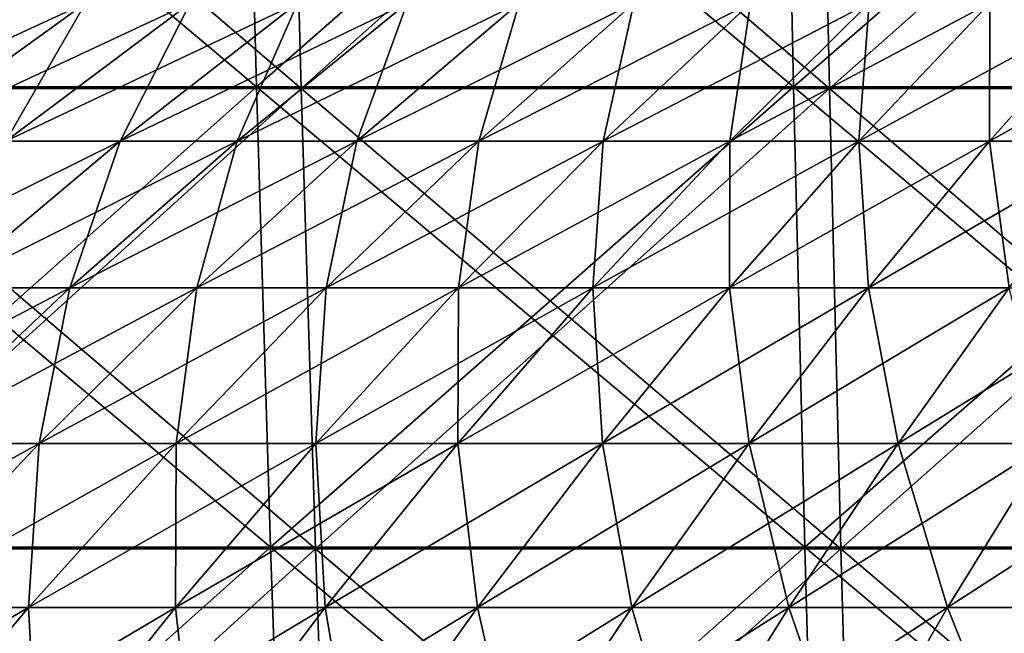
# Model space of a CAD drawing. Header units: millimetres. Extents: x -125 to 125, y -45 to 4025.
# Tile 438 of 656: x -20.5 to -13.63, y 3998.38 to 4002.67. Entities that reach past the tile are written whole.
import ezdxf

# ---------------------------------------------------------------- set-up
doc = ezdxf.new("R2010")
doc.units = ezdxf.units.MM
doc.header["$LTSCALE"] = 6.999206
for name, color, linetype in [('21', 7, 'CONTINUOUS'), ('22', 7, 'CONTINUOUS'), ('23', 7, 'CONTINUOUS'), ('24', 7, 'CONTINUOUS'), ('26', 7, 'CONTINUOUS'), ('27', 7, 'CONTINUOUS')]:
    doc.layers.add(name, color=color, linetype=linetype)

msp = doc.modelspace()

# ---------------------------------------------------------------- linework, layer by layer
at = {"layer": '21', "color": 7, "linetype": 'CONTINUOUS'}
for points in [[(-22.5832, 4002.1963, 120.8097), (-18.8522, 4002.1963, 121.4479), (-22.6853, 4005.4252, 121.3557), (-22.5832, 4002.1963, 120.8097)], [(-22.6853, 4005.4252, 121.3557), (-18.8522, 4002.1963, 121.4479), (-18.9374, 4005.4252, 121.9967), (-22.6853, 4005.4252, 121.3557)], [(-18.8522, 4002.1963, 121.4479), (-15.1033, 4002.1963, 121.9708), (-18.9374, 4005.4252, 121.9967), (-18.8522, 4002.1963, 121.4479)], [(-18.9374, 4005.4252, 121.9967), (-15.1033, 4002.1963, 121.9708), (-15.1715, 4005.4252, 122.5221), (-18.9374, 4005.4252, 121.9967)], [(-15.1033, 4002.1963, 121.9708), (-11.34, 4002.1963, 122.3781), (-15.1715, 4005.4252, 122.5221), (-15.1033, 4002.1963, 121.9708)], [(-15.1715, 4005.4252, 122.5221), (-11.34, 4002.1963, 122.3781), (-11.3912, 4005.4252, 122.9312), (-15.1715, 4005.4252, 122.5221)], [(-22.4657, 3998.983, 120.1807), (-18.754, 3998.983, 120.8156), (-22.5832, 4002.1963, 120.8097), (-22.4657, 3998.983, 120.1807)], [(-22.5832, 4002.1963, 120.8097), (-18.754, 3998.983, 120.8156), (-18.8522, 4002.1963, 121.4479), (-22.5832, 4002.1963, 120.8097)], [(-18.754, 3998.983, 120.8156), (-15.0246, 3998.983, 121.3358), (-18.8522, 4002.1963, 121.4479), (-18.754, 3998.983, 120.8156)], [(-18.8522, 4002.1963, 121.4479), (-15.0246, 3998.983, 121.3358), (-15.1033, 4002.1963, 121.9708), (-18.8522, 4002.1963, 121.4479)], [(-15.0246, 3998.983, 121.3358), (-11.281, 3998.983, 121.7409), (-15.1033, 4002.1963, 121.9708), (-15.0246, 3998.983, 121.3358)], [(-15.1033, 4002.1963, 121.9708), (-11.281, 3998.983, 121.7409), (-11.34, 4002.1963, 122.3781), (-15.1033, 4002.1963, 121.9708)], [(-22.3327, 3995.7875, 119.4692), (-18.643, 3995.7875, 120.1002), (-22.4657, 3998.983, 120.1807), (-22.3327, 3995.7875, 119.4692)], [(-22.4657, 3998.983, 120.1807), (-18.643, 3995.7875, 120.1002), (-18.754, 3998.983, 120.8156), (-22.4657, 3998.983, 120.1807)], [(-18.643, 3995.7875, 120.1002), (-14.9357, 3995.7875, 120.6174), (-18.754, 3998.983, 120.8156), (-18.643, 3995.7875, 120.1002)], [(-18.754, 3998.983, 120.8156), (-14.9357, 3995.7875, 120.6174), (-15.0246, 3998.983, 121.3358), (-18.754, 3998.983, 120.8156)], [(-14.9357, 3995.7875, 120.6174), (-11.2142, 3995.7875, 121.0201), (-15.0246, 3998.983, 121.3358), (-14.9357, 3995.7875, 120.6174)], [(-15.0246, 3998.983, 121.3358), (-11.2142, 3995.7875, 121.0201), (-11.281, 3998.983, 121.7409), (-15.0246, 3998.983, 121.3358)]]:
    msp.add_3dface(points, dxfattribs=at)
at = {"layer": '22', "color": 7, "linetype": 'CONTINUOUS'}
for points in [[(-18.9374, 4005.4252, -121.9967), (-22.5832, 4002.1963, -120.8097), (-22.6853, 4005.4252, -121.3557), (-18.9374, 4005.4252, -121.9967)], [(-18.8522, 4002.1963, -121.4479), (-22.5832, 4002.1963, -120.8097), (-18.9374, 4005.4252, -121.9967), (-18.8522, 4002.1963, -121.4479)], [(-15.1715, 4005.4252, -122.5221), (-18.8522, 4002.1963, -121.4479), (-18.9374, 4005.4252, -121.9967), (-15.1715, 4005.4252, -122.5221)], [(-15.1033, 4002.1963, -121.9708), (-18.8522, 4002.1963, -121.4479), (-15.1715, 4005.4252, -122.5221), (-15.1033, 4002.1963, -121.9708)], [(-11.3912, 4005.4252, -122.9312), (-15.1033, 4002.1963, -121.9708), (-15.1715, 4005.4252, -122.5221), (-11.3912, 4005.4252, -122.9312)], [(-11.34, 4002.1963, -122.3781), (-15.1033, 4002.1963, -121.9708), (-11.3912, 4005.4252, -122.9312), (-11.34, 4002.1963, -122.3781)], [(-18.8522, 4002.1963, -121.4479), (-22.4657, 3998.983, -120.1807), (-22.5832, 4002.1963, -120.8097), (-18.8522, 4002.1963, -121.4479)], [(-18.754, 3998.983, -120.8156), (-22.4657, 3998.983, -120.1807), (-18.8522, 4002.1963, -121.4479), (-18.754, 3998.983, -120.8156)], [(-15.1033, 4002.1963, -121.9708), (-18.754, 3998.983, -120.8156), (-18.8522, 4002.1963, -121.4479), (-15.1033, 4002.1963, -121.9708)], [(-15.0246, 3998.983, -121.3358), (-18.754, 3998.983, -120.8156), (-15.1033, 4002.1963, -121.9708), (-15.0246, 3998.983, -121.3358)], [(-11.34, 4002.1963, -122.3781), (-15.0246, 3998.983, -121.3358), (-15.1033, 4002.1963, -121.9708), (-11.34, 4002.1963, -122.3781)], [(-11.281, 3998.983, -121.7409), (-15.0246, 3998.983, -121.3358), (-11.34, 4002.1963, -122.3781), (-11.281, 3998.983, -121.7409)], [(-18.754, 3998.983, -120.8156), (-22.3327, 3995.7875, -119.4692), (-22.4657, 3998.983, -120.1807), (-18.754, 3998.983, -120.8156)], [(-18.643, 3995.7875, -120.1002), (-22.3327, 3995.7875, -119.4692), (-18.754, 3998.983, -120.8156), (-18.643, 3995.7875, -120.1002)], [(-15.0246, 3998.983, -121.3358), (-18.643, 3995.7875, -120.1002), (-18.754, 3998.983, -120.8156), (-15.0246, 3998.983, -121.3358)], [(-14.9357, 3995.7875, -120.6174), (-18.643, 3995.7875, -120.1002), (-15.0246, 3998.983, -121.3358), (-14.9357, 3995.7875, -120.6174)], [(-11.281, 3998.983, -121.7409), (-14.9357, 3995.7875, -120.6174), (-15.0246, 3998.983, -121.3358), (-11.281, 3998.983, -121.7409)], [(-11.2142, 3995.7875, -121.0201), (-14.9357, 3995.7875, -120.6174), (-11.281, 3998.983, -121.7409), (-11.2142, 3995.7875, -121.0201)]]:
    msp.add_3dface(points, dxfattribs=at)
at = {"layer": '23', "color": 7, "linetype": 'CONTINUOUS'}
for points in [[(-22.209, 4002.1846, -118.8075), (-18.5398, 4002.1846, -119.4351), (-22.3128, 4005.4142, -119.363), (-22.209, 4002.1846, -118.8075)], [(-22.3128, 4005.4142, -119.363), (-18.5398, 4002.1846, -119.4351), (-18.6264, 4005.4142, -119.9935), (-22.3128, 4005.4142, -119.363)], [(-18.5398, 4002.1846, -119.4351), (-14.8529, 4002.1846, -119.9493), (-18.6264, 4005.4142, -119.9935), (-18.5398, 4002.1846, -119.4351)], [(-18.6264, 4005.4142, -119.9935), (-14.8529, 4002.1846, -119.9493), (-14.9224, 4005.4142, -120.5102), (-18.6264, 4005.4142, -119.9935)], [(-14.8529, 4002.1846, -119.9493), (-11.1521, 4002.1846, -120.3499), (-14.9224, 4005.4142, -120.5102), (-14.8529, 4002.1846, -119.9493)], [(-14.9224, 4005.4142, -120.5102), (-11.1521, 4002.1846, -120.3499), (-11.2042, 4005.4142, -120.9126), (-14.9224, 4005.4142, -120.5102)], [(-22.0893, 3998.9712, -118.1675), (-18.4399, 3998.9712, -118.7917), (-22.209, 4002.1846, -118.8075), (-22.0893, 3998.9712, -118.1675)], [(-22.209, 4002.1846, -118.8075), (-18.4399, 3998.9712, -118.7917), (-18.5398, 4002.1846, -119.4351), (-22.209, 4002.1846, -118.8075)], [(-18.4399, 3998.9712, -118.7917), (-14.7729, 3998.9712, -119.3032), (-18.5398, 4002.1846, -119.4351), (-18.4399, 3998.9712, -118.7917)], [(-18.5398, 4002.1846, -119.4351), (-14.7729, 3998.9712, -119.3032), (-14.8529, 4002.1846, -119.9493), (-18.5398, 4002.1846, -119.4351)], [(-14.7729, 3998.9712, -119.3032), (-11.092, 3998.9712, -119.7016), (-14.8529, 4002.1846, -119.9493), (-14.7729, 3998.9712, -119.3032)], [(-14.8529, 4002.1846, -119.9493), (-11.092, 3998.9712, -119.7016), (-11.1521, 4002.1846, -120.3499), (-14.8529, 4002.1846, -119.9493)], [(-21.954, 3995.7762, -117.4436), (-18.3269, 3995.7762, -118.064), (-22.0893, 3998.9712, -118.1675), (-21.954, 3995.7762, -117.4436)], [(-22.0893, 3998.9712, -118.1675), (-18.3269, 3995.7762, -118.064), (-18.4399, 3998.9712, -118.7917), (-22.0893, 3998.9712, -118.1675)], [(-18.3269, 3995.7762, -118.064), (-14.6824, 3995.7762, -118.5723), (-18.4399, 3998.9712, -118.7917), (-18.3269, 3995.7762, -118.064)], [(-18.4399, 3998.9712, -118.7917), (-14.6824, 3995.7762, -118.5723), (-14.7729, 3998.9712, -119.3032), (-18.4399, 3998.9712, -118.7917)], [(-14.6824, 3995.7762, -118.5723), (-11.024, 3995.7762, -118.9682), (-14.7729, 3998.9712, -119.3032), (-14.6824, 3995.7762, -118.5723)], [(-14.7729, 3998.9712, -119.3032), (-11.024, 3995.7762, -118.9682), (-11.092, 3998.9712, -119.7016), (-14.7729, 3998.9712, -119.3032)]]:
    msp.add_3dface(points, dxfattribs=at)
at = {"layer": '24', "color": 7, "linetype": 'CONTINUOUS'}
for points in [[(-18.6264, 4005.4142, 119.9935), (-22.209, 4002.1846, 118.8075), (-22.3128, 4005.4142, 119.363), (-18.6264, 4005.4142, 119.9935)], [(-18.5398, 4002.1846, 119.4351), (-22.209, 4002.1846, 118.8075), (-18.6264, 4005.4142, 119.9935), (-18.5398, 4002.1846, 119.4351)], [(-14.9224, 4005.4142, 120.5102), (-18.5398, 4002.1846, 119.4351), (-18.6264, 4005.4142, 119.9935), (-14.9224, 4005.4142, 120.5102)], [(-14.8529, 4002.1846, 119.9493), (-18.5398, 4002.1846, 119.4351), (-14.9224, 4005.4142, 120.5102), (-14.8529, 4002.1846, 119.9493)], [(-11.2042, 4005.4142, 120.9126), (-14.8529, 4002.1846, 119.9493), (-14.9224, 4005.4142, 120.5102), (-11.2042, 4005.4142, 120.9126)], [(-11.1521, 4002.1846, 120.3499), (-14.8529, 4002.1846, 119.9493), (-11.2042, 4005.4142, 120.9126), (-11.1521, 4002.1846, 120.3499)], [(-18.5398, 4002.1846, 119.4351), (-22.0893, 3998.9712, 118.1675), (-22.209, 4002.1846, 118.8075), (-18.5398, 4002.1846, 119.4351)], [(-18.4399, 3998.9712, 118.7917), (-22.0893, 3998.9712, 118.1675), (-18.5398, 4002.1846, 119.4351), (-18.4399, 3998.9712, 118.7917)], [(-14.8529, 4002.1846, 119.9493), (-18.4399, 3998.9712, 118.7917), (-18.5398, 4002.1846, 119.4351), (-14.8529, 4002.1846, 119.9493)], [(-14.7729, 3998.9712, 119.3032), (-18.4399, 3998.9712, 118.7917), (-14.8529, 4002.1846, 119.9493), (-14.7729, 3998.9712, 119.3032)], [(-11.1521, 4002.1846, 120.3499), (-14.7729, 3998.9712, 119.3032), (-14.8529, 4002.1846, 119.9493), (-11.1521, 4002.1846, 120.3499)], [(-11.092, 3998.9712, 119.7016), (-14.7729, 3998.9712, 119.3032), (-11.1521, 4002.1846, 120.3499), (-11.092, 3998.9712, 119.7016)], [(-18.4399, 3998.9712, 118.7917), (-21.954, 3995.7762, 117.4436), (-22.0893, 3998.9712, 118.1675), (-18.4399, 3998.9712, 118.7917)], [(-18.3269, 3995.7762, 118.064), (-21.954, 3995.7762, 117.4436), (-18.4399, 3998.9712, 118.7917), (-18.3269, 3995.7762, 118.064)], [(-14.7729, 3998.9712, 119.3032), (-18.3269, 3995.7762, 118.064), (-18.4399, 3998.9712, 118.7917), (-14.7729, 3998.9712, 119.3032)], [(-14.6824, 3995.7762, 118.5723), (-18.3269, 3995.7762, 118.064), (-14.7729, 3998.9712, 119.3032), (-14.6824, 3995.7762, 118.5723)], [(-11.092, 3998.9712, 119.7016), (-14.6824, 3995.7762, 118.5723), (-14.7729, 3998.9712, 119.3032), (-11.092, 3998.9712, 119.7016)], [(-11.024, 3995.7762, 118.9682), (-14.6824, 3995.7762, 118.5723), (-11.092, 3998.9712, 119.7016), (-11.024, 3995.7762, 118.9682)]]:
    msp.add_3dface(points, dxfattribs=at)
at = {"layer": '26', "color": 7, "linetype": 'CONTINUOUS'}
for points in [[(-21.38, 4001.8177, 24.9549), (-20.6014, 4001.8177, 25.6014), (-20.0441, 4002.7804, 23.3956), (-21.38, 4001.8177, 24.9549)], [(-20.7551, 4002.7804, 22.7673), (-21.38, 4001.8177, 24.9549), (-20.0441, 4002.7804, 23.3956), (-20.7551, 4002.7804, 22.7673)], [(-20.6014, 4001.8177, 25.6014), (-19.8032, 4001.8177, 26.2237), (-19.3142, 4002.7804, 24.0018), (-20.6014, 4001.8177, 25.6014)], [(-20.0441, 4002.7804, 23.3956), (-20.6014, 4001.8177, 25.6014), (-19.3142, 4002.7804, 24.0018), (-20.0441, 4002.7804, 23.3956)], [(-19.8032, 4001.8177, 26.2237), (-18.9863, 4001.8177, 26.8211), (-18.5659, 4002.7804, 24.5852), (-19.8032, 4001.8177, 26.2237)], [(-19.3142, 4002.7804, 24.0018), (-19.8032, 4001.8177, 26.2237), (-18.5659, 4002.7804, 24.5852), (-19.3142, 4002.7804, 24.0018)], [(-18.9863, 4001.8177, 26.8211), (-18.1513, 4001.8177, 27.3931), (-17.7999, 4002.7804, 25.1452), (-18.9863, 4001.8177, 26.8211)], [(-18.5659, 4002.7804, 24.5852), (-18.9863, 4001.8177, 26.8211), (-17.7999, 4002.7804, 25.1452), (-18.5659, 4002.7804, 24.5852)], [(-18.1513, 4001.8177, 27.3931), (-17.2991, 4001.8177, 27.9391), (-17.0172, 4002.7804, 25.6815), (-18.1513, 4001.8177, 27.3931)], [(-17.7999, 4002.7804, 25.1452), (-18.1513, 4001.8177, 27.3931), (-17.0172, 4002.7804, 25.6815), (-17.7999, 4002.7804, 25.1452)], [(-17.2991, 4001.8177, 27.9391), (-16.4305, 4001.8177, 28.4585), (-16.2182, 4002.7804, 26.1933), (-17.2991, 4001.8177, 27.9391)], [(-17.0172, 4002.7804, 25.6815), (-17.2991, 4001.8177, 27.9391), (-16.2182, 4002.7804, 26.1933), (-17.0172, 4002.7804, 25.6815)], [(-16.4305, 4001.8177, 28.4585), (-15.5464, 4001.8177, 28.951), (-15.4039, 4002.7804, 26.6804), (-16.4305, 4001.8177, 28.4585)], [(-16.2182, 4002.7804, 26.1933), (-16.4305, 4001.8177, 28.4585), (-15.4039, 4002.7804, 26.6804), (-16.2182, 4002.7804, 26.1933)], [(-15.5464, 4001.8177, 28.951), (-14.6474, 4001.8177, 29.416), (-14.575, 4002.7804, 27.1421), (-15.5464, 4001.8177, 28.951)], [(-15.4039, 4002.7804, 26.6804), (-15.5464, 4001.8177, 28.951), (-14.575, 4002.7804, 27.1421), (-15.4039, 4002.7804, 26.6804)], [(-14.6474, 4001.8177, 29.416), (-13.7346, 4001.8177, 29.8532), (-13.7322, 4002.7804, 27.578), (-14.6474, 4001.8177, 29.416)], [(-14.575, 4002.7804, 27.1421), (-14.6474, 4001.8177, 29.416), (-13.7322, 4002.7804, 27.578), (-14.575, 4002.7804, 27.1421)], [(-13.7346, 4001.8177, 29.8532), (-12.8088, 4001.8177, 30.262), (-12.8764, 4002.7804, 27.9878), (-13.7346, 4001.8177, 29.8532)], [(-13.7322, 4002.7804, 27.578), (-13.7346, 4001.8177, 29.8532), (-12.8764, 4002.7804, 27.9878), (-13.7322, 4002.7804, 27.578)], [(-21.0225, 4000.7934, 27.8383), (-20.1553, 4000.7934, 28.4725), (-19.8032, 4001.8177, 26.2237), (-21.0225, 4000.7934, 27.8383)], [(-20.6014, 4001.8177, 25.6014), (-21.0225, 4000.7934, 27.8383), (-19.8032, 4001.8177, 26.2237), (-20.6014, 4001.8177, 25.6014)], [(-20.1553, 4000.7934, 28.4725), (-19.2689, 4000.7934, 29.0797), (-18.9863, 4001.8177, 26.8211), (-20.1553, 4000.7934, 28.4725)], [(-19.8032, 4001.8177, 26.2237), (-20.1553, 4000.7934, 28.4725), (-18.9863, 4001.8177, 26.8211), (-19.8032, 4001.8177, 26.2237)], [(-19.2689, 4000.7934, 29.0797), (-18.3642, 4000.7934, 29.6593), (-18.1513, 4001.8177, 27.3931), (-19.2689, 4000.7934, 29.0797)], [(-18.9863, 4001.8177, 26.8211), (-19.2689, 4000.7934, 29.0797), (-18.1513, 4001.8177, 27.3931), (-18.9863, 4001.8177, 26.8211)], [(-18.3642, 4000.7934, 29.6593), (-17.4422, 4000.7934, 30.2107), (-17.2991, 4001.8177, 27.9391), (-18.3642, 4000.7934, 29.6593)], [(-18.1513, 4001.8177, 27.3931), (-18.3642, 4000.7934, 29.6593), (-17.2991, 4001.8177, 27.9391), (-18.1513, 4001.8177, 27.3931)], [(-17.4422, 4000.7934, 30.2107), (-16.5035, 4000.7934, 30.7335), (-16.4305, 4001.8177, 28.4585), (-17.4422, 4000.7934, 30.2107)], [(-17.2991, 4001.8177, 27.9391), (-17.4422, 4000.7934, 30.2107), (-16.4305, 4001.8177, 28.4585), (-17.2991, 4001.8177, 27.9391)], [(-16.5035, 4000.7934, 30.7335), (-15.5493, 4000.7934, 31.2272), (-15.5464, 4001.8177, 28.951), (-16.5035, 4000.7934, 30.7335)], [(-16.4305, 4001.8177, 28.4585), (-16.5035, 4000.7934, 30.7335), (-15.5464, 4001.8177, 28.951), (-16.4305, 4001.8177, 28.4585)], [(-15.5493, 4000.7934, 31.2272), (-14.5803, 4000.7934, 31.6912), (-14.6474, 4001.8177, 29.416), (-15.5493, 4000.7934, 31.2272)], [(-15.5464, 4001.8177, 28.951), (-15.5493, 4000.7934, 31.2272), (-14.6474, 4001.8177, 29.416), (-15.5464, 4001.8177, 28.951)], [(-14.6474, 4001.8177, 29.416), (-14.5803, 4000.7934, 31.6912), (-13.7346, 4001.8177, 29.8532), (-14.6474, 4001.8177, 29.416)], [(-14.5803, 4000.7934, 31.6912), (-13.5974, 4000.7934, 32.1252), (-13.7346, 4001.8177, 29.8532), (-14.5803, 4000.7934, 31.6912)], [(-13.7346, 4001.8177, 29.8532), (-13.5974, 4000.7934, 32.1252), (-12.8088, 4001.8177, 30.262), (-13.7346, 4001.8177, 29.8532)], [(-21.3058, 3999.7084, 30.0978), (-20.3688, 3999.7084, 30.7396), (-20.1553, 4000.7934, 28.4725), (-21.3058, 3999.7084, 30.0978)], [(-21.0225, 4000.7934, 27.8383), (-21.3058, 3999.7084, 30.0978), (-20.1553, 4000.7934, 28.4725), (-21.0225, 4000.7934, 27.8383)], [(-20.3688, 3999.7084, 30.7396), (-19.4125, 3999.7084, 31.3523), (-19.2689, 4000.7934, 29.0797), (-20.3688, 3999.7084, 30.7396)], [(-20.1553, 4000.7934, 28.4725), (-20.3688, 3999.7084, 30.7396), (-19.2689, 4000.7934, 29.0797), (-20.1553, 4000.7934, 28.4725)], [(-19.4125, 3999.7084, 31.3523), (-18.4378, 3999.7084, 31.9353), (-18.3642, 4000.7934, 29.6593), (-19.4125, 3999.7084, 31.3523)], [(-19.2689, 4000.7934, 29.0797), (-19.4125, 3999.7084, 31.3523), (-18.3642, 4000.7934, 29.6593), (-19.2689, 4000.7934, 29.0797)], [(-18.4378, 3999.7084, 31.9353), (-17.4456, 3999.7084, 32.4879), (-17.4422, 4000.7934, 30.2107), (-18.4378, 3999.7084, 31.9353)], [(-18.3642, 4000.7934, 29.6593), (-18.4378, 3999.7084, 31.9353), (-17.4422, 4000.7934, 30.2107), (-18.3642, 4000.7934, 29.6593)], [(-17.4456, 3999.7084, 32.4879), (-16.4369, 3999.7084, 33.0097), (-16.5035, 4000.7934, 30.7335), (-17.4456, 3999.7084, 32.4879)], [(-17.4422, 4000.7934, 30.2107), (-17.4456, 3999.7084, 32.4879), (-16.5035, 4000.7934, 30.7335), (-17.4422, 4000.7934, 30.2107)], [(-16.5035, 4000.7934, 30.7335), (-16.4369, 3999.7084, 33.0097), (-15.5493, 4000.7934, 31.2272), (-16.5035, 4000.7934, 30.7335)], [(-16.4369, 3999.7084, 33.0097), (-15.4126, 3999.7084, 33.5003), (-15.5493, 4000.7934, 31.2272), (-16.4369, 3999.7084, 33.0097)], [(-15.5493, 4000.7934, 31.2272), (-15.4126, 3999.7084, 33.5003), (-14.5803, 4000.7934, 31.6912), (-15.5493, 4000.7934, 31.2272)], [(-15.4126, 3999.7084, 33.5003), (-14.3736, 3999.7084, 33.959), (-14.5803, 4000.7934, 31.6912), (-15.4126, 3999.7084, 33.5003)], [(-14.5803, 4000.7934, 31.6912), (-14.3736, 3999.7084, 33.959), (-13.5974, 4000.7934, 32.1252), (-14.5803, 4000.7934, 31.6912)], [(-14.3736, 3999.7084, 33.959), (-13.321, 3999.7084, 34.3855), (-13.5974, 4000.7934, 32.1252), (-14.3736, 3999.7084, 33.959)], [(-21.4501, 3998.5637, 32.3715), (-20.4431, 3998.5637, 33.0167), (-20.3688, 3999.7084, 30.7396), (-21.4501, 3998.5637, 32.3715)], [(-21.3058, 3999.7084, 30.0978), (-21.4501, 3998.5637, 32.3715), (-20.3688, 3999.7084, 30.7396), (-21.3058, 3999.7084, 30.0978)], [(-20.4431, 3998.5637, 33.0167), (-19.4166, 3998.5637, 33.6306), (-19.4125, 3999.7084, 31.3523), (-20.4431, 3998.5637, 33.0167)], [(-20.3688, 3999.7084, 30.7396), (-20.4431, 3998.5637, 33.0167), (-19.4125, 3999.7084, 31.3523), (-20.3688, 3999.7084, 30.7396)], [(-19.4166, 3998.5637, 33.6306), (-18.3718, 3998.5637, 34.2126), (-18.4378, 3999.7084, 31.9353), (-19.4166, 3998.5637, 33.6306)], [(-19.4125, 3999.7084, 31.3523), (-19.4166, 3998.5637, 33.6306), (-18.4378, 3999.7084, 31.9353), (-19.4125, 3999.7084, 31.3523)], [(-18.4378, 3999.7084, 31.9353), (-18.3718, 3998.5637, 34.2126), (-17.4456, 3999.7084, 32.4879), (-18.4378, 3999.7084, 31.9353)], [(-18.3718, 3998.5637, 34.2126), (-17.3095, 3998.5637, 34.7621), (-17.4456, 3999.7084, 32.4879), (-18.3718, 3998.5637, 34.2126)], [(-17.4456, 3999.7084, 32.4879), (-17.3095, 3998.5637, 34.7621), (-16.4369, 3999.7084, 33.0097), (-17.4456, 3999.7084, 32.4879)], [(-17.3095, 3998.5637, 34.7621), (-16.2308, 3998.5637, 35.2787), (-16.4369, 3999.7084, 33.0097), (-17.3095, 3998.5637, 34.7621)], [(-16.4369, 3999.7084, 33.0097), (-16.2308, 3998.5637, 35.2787), (-15.4126, 3999.7084, 33.5003), (-16.4369, 3999.7084, 33.0097)], [(-16.2308, 3998.5637, 35.2787), (-15.1367, 3998.5637, 35.7618), (-15.4126, 3999.7084, 33.5003), (-16.2308, 3998.5637, 35.2787)], [(-15.4126, 3999.7084, 33.5003), (-15.1367, 3998.5637, 35.7618), (-14.3736, 3999.7084, 33.959), (-15.4126, 3999.7084, 33.5003)], [(-15.1367, 3998.5637, 35.7618), (-14.0282, 3998.5637, 36.211), (-14.3736, 3999.7084, 33.959), (-15.1367, 3998.5637, 35.7618)], [(-14.3736, 3999.7084, 33.959), (-14.0282, 3998.5637, 36.211), (-13.321, 3999.7084, 34.3855), (-14.3736, 3999.7084, 33.959)], [(-14.0282, 3998.5637, 36.211), (-12.9064, 3998.5637, 36.6258), (-13.321, 3999.7084, 34.3855), (-14.0282, 3998.5637, 36.211)], [(-21.455, 3997.3603, 34.651), (-20.3777, 3997.3603, 35.2952), (-20.4431, 3998.5637, 33.0167), (-21.455, 3997.3603, 34.651)], [(-21.4501, 3998.5637, 32.3715), (-21.455, 3997.3603, 34.651), (-20.4431, 3998.5637, 33.0167), (-21.4501, 3998.5637, 32.3715)], [(-20.4431, 3998.5637, 33.0167), (-20.3777, 3997.3603, 35.2952), (-19.4166, 3998.5637, 33.6306), (-20.4431, 3998.5637, 33.0167)], [(-20.3777, 3997.3603, 35.2952), (-19.2811, 3997.3603, 35.906), (-19.4166, 3998.5637, 33.6306), (-20.3777, 3997.3603, 35.2952)], [(-19.4166, 3998.5637, 33.6306), (-19.2811, 3997.3603, 35.906), (-18.3718, 3998.5637, 34.2126), (-19.4166, 3998.5637, 33.6306)], [(-19.2811, 3997.3603, 35.906), (-18.1663, 3997.3603, 36.4828), (-18.3718, 3998.5637, 34.2126), (-19.2811, 3997.3603, 35.906)], [(-18.3718, 3998.5637, 34.2126), (-18.1663, 3997.3603, 36.4828), (-17.3095, 3998.5637, 34.7621), (-18.3718, 3998.5637, 34.2126)], [(-18.1663, 3997.3603, 36.4828), (-17.0341, 3997.3603, 37.0249), (-17.3095, 3998.5637, 34.7621), (-18.1663, 3997.3603, 36.4828)], [(-17.3095, 3998.5637, 34.7621), (-17.0341, 3997.3603, 37.0249), (-16.2308, 3998.5637, 35.2787), (-17.3095, 3998.5637, 34.7621)], [(-17.0341, 3997.3603, 37.0249), (-15.8859, 3997.3603, 37.5319), (-16.2308, 3998.5637, 35.2787), (-17.0341, 3997.3603, 37.0249)], [(-16.2308, 3998.5637, 35.2787), (-15.8859, 3997.3603, 37.5319), (-15.1367, 3998.5637, 35.7618), (-16.2308, 3998.5637, 35.2787)], [(-15.8859, 3997.3603, 37.5319), (-14.7226, 3997.3603, 38.0033), (-15.1367, 3998.5637, 35.7618), (-15.8859, 3997.3603, 37.5319)], [(-15.1367, 3998.5637, 35.7618), (-14.7226, 3997.3603, 38.0033), (-14.0282, 3998.5637, 36.211), (-15.1367, 3998.5637, 35.7618)], [(-14.7226, 3997.3603, 38.0033), (-13.5453, 3997.3603, 38.4386), (-14.0282, 3998.5637, 36.211), (-14.7226, 3997.3603, 38.0033)], [(-14.0282, 3998.5637, 36.211), (-13.5453, 3997.3603, 38.4386), (-12.9064, 3998.5637, 36.6258), (-14.0282, 3998.5637, 36.211)]]:
    msp.add_3dface(points, dxfattribs=at)
at = {"layer": '27', "color": 7, "linetype": 'CONTINUOUS'}
for points in [[(-21.38, 4001.8177, -24.9549), (-22.1384, 4001.8177, -24.2846), (-20.0441, 4002.7804, -23.3956), (-21.38, 4001.8177, -24.9549)], [(-20.0441, 4002.7804, -23.3956), (-22.1384, 4001.8177, -24.2846), (-20.7551, 4002.7804, -22.7673), (-20.0441, 4002.7804, -23.3956)], [(-20.6014, 4001.8177, -25.6014), (-21.38, 4001.8177, -24.9549), (-19.3142, 4002.7804, -24.0018), (-20.6014, 4001.8177, -25.6014)], [(-19.3142, 4002.7804, -24.0018), (-21.38, 4001.8177, -24.9549), (-20.0441, 4002.7804, -23.3956), (-19.3142, 4002.7804, -24.0018)], [(-19.8032, 4001.8177, -26.2237), (-20.6014, 4001.8177, -25.6014), (-18.5659, 4002.7804, -24.5852), (-19.8032, 4001.8177, -26.2237)], [(-18.5659, 4002.7804, -24.5852), (-20.6014, 4001.8177, -25.6014), (-19.3142, 4002.7804, -24.0018), (-18.5659, 4002.7804, -24.5852)], [(-18.9863, 4001.8177, -26.8211), (-19.8032, 4001.8177, -26.2237), (-17.7999, 4002.7804, -25.1452), (-18.9863, 4001.8177, -26.8211)], [(-17.7999, 4002.7804, -25.1452), (-19.8032, 4001.8177, -26.2237), (-18.5659, 4002.7804, -24.5852), (-17.7999, 4002.7804, -25.1452)], [(-18.1513, 4001.8177, -27.3931), (-18.9863, 4001.8177, -26.8211), (-17.0172, 4002.7804, -25.6815), (-18.1513, 4001.8177, -27.3931)], [(-17.0172, 4002.7804, -25.6815), (-18.9863, 4001.8177, -26.8211), (-17.7999, 4002.7804, -25.1452), (-17.0172, 4002.7804, -25.6815)], [(-17.2991, 4001.8177, -27.9391), (-18.1513, 4001.8177, -27.3931), (-16.2182, 4002.7804, -26.1933), (-17.2991, 4001.8177, -27.9391)], [(-16.2182, 4002.7804, -26.1933), (-18.1513, 4001.8177, -27.3931), (-17.0172, 4002.7804, -25.6815), (-16.2182, 4002.7804, -26.1933)], [(-16.4305, 4001.8177, -28.4585), (-17.2991, 4001.8177, -27.9391), (-15.4039, 4002.7804, -26.6804), (-16.4305, 4001.8177, -28.4585)], [(-15.4039, 4002.7804, -26.6804), (-17.2991, 4001.8177, -27.9391), (-16.2182, 4002.7804, -26.1933), (-15.4039, 4002.7804, -26.6804)], [(-15.5464, 4001.8177, -28.951), (-16.4305, 4001.8177, -28.4585), (-14.575, 4002.7804, -27.1421), (-15.5464, 4001.8177, -28.951)], [(-14.575, 4002.7804, -27.1421), (-16.4305, 4001.8177, -28.4585), (-15.4039, 4002.7804, -26.6804), (-14.575, 4002.7804, -27.1421)], [(-14.6474, 4001.8177, -29.416), (-15.5464, 4001.8177, -28.951), (-13.7322, 4002.7804, -27.578), (-14.6474, 4001.8177, -29.416)], [(-13.7322, 4002.7804, -27.578), (-15.5464, 4001.8177, -28.951), (-14.575, 4002.7804, -27.1421), (-13.7322, 4002.7804, -27.578)], [(-13.7346, 4001.8177, -29.8532), (-14.6474, 4001.8177, -29.416), (-12.8764, 4002.7804, -27.9878), (-13.7346, 4001.8177, -29.8532)], [(-12.8764, 4002.7804, -27.9878), (-14.6474, 4001.8177, -29.416), (-13.7322, 4002.7804, -27.578), (-12.8764, 4002.7804, -27.9878)], [(-12.8088, 4001.8177, -30.262), (-13.7346, 4001.8177, -29.8532), (-12.0085, 4002.7804, -28.3711), (-12.8088, 4001.8177, -30.262)], [(-12.0085, 4002.7804, -28.3711), (-13.7346, 4001.8177, -29.8532), (-12.8764, 4002.7804, -27.9878), (-12.0085, 4002.7804, -28.3711)], [(-21.0225, 4000.7934, -27.8383), (-21.8698, 4000.7934, -27.1777), (-19.8032, 4001.8177, -26.2237), (-21.0225, 4000.7934, -27.8383)], [(-19.8032, 4001.8177, -26.2237), (-21.8698, 4000.7934, -27.1777), (-20.6014, 4001.8177, -25.6014), (-19.8032, 4001.8177, -26.2237)], [(-20.1553, 4000.7934, -28.4725), (-21.0225, 4000.7934, -27.8383), (-18.9863, 4001.8177, -26.8211), (-20.1553, 4000.7934, -28.4725)], [(-18.9863, 4001.8177, -26.8211), (-21.0225, 4000.7934, -27.8383), (-19.8032, 4001.8177, -26.2237), (-18.9863, 4001.8177, -26.8211)], [(-19.2689, 4000.7934, -29.0797), (-20.1553, 4000.7934, -28.4725), (-18.1513, 4001.8177, -27.3931), (-19.2689, 4000.7934, -29.0797)], [(-18.1513, 4001.8177, -27.3931), (-20.1553, 4000.7934, -28.4725), (-18.9863, 4001.8177, -26.8211), (-18.1513, 4001.8177, -27.3931)], [(-18.3642, 4000.7934, -29.6593), (-19.2689, 4000.7934, -29.0797), (-17.2991, 4001.8177, -27.9391), (-18.3642, 4000.7934, -29.6593)], [(-17.2991, 4001.8177, -27.9391), (-19.2689, 4000.7934, -29.0797), (-18.1513, 4001.8177, -27.3931), (-17.2991, 4001.8177, -27.9391)], [(-17.4422, 4000.7934, -30.2107), (-18.3642, 4000.7934, -29.6593), (-16.4305, 4001.8177, -28.4585), (-17.4422, 4000.7934, -30.2107)], [(-16.4305, 4001.8177, -28.4585), (-18.3642, 4000.7934, -29.6593), (-17.2991, 4001.8177, -27.9391), (-16.4305, 4001.8177, -28.4585)], [(-16.5035, 4000.7934, -30.7335), (-17.4422, 4000.7934, -30.2107), (-15.5464, 4001.8177, -28.951), (-16.5035, 4000.7934, -30.7335)], [(-15.5464, 4001.8177, -28.951), (-17.4422, 4000.7934, -30.2107), (-16.4305, 4001.8177, -28.4585), (-15.5464, 4001.8177, -28.951)], [(-15.5493, 4000.7934, -31.2272), (-16.5035, 4000.7934, -30.7335), (-14.6474, 4001.8177, -29.416), (-15.5493, 4000.7934, -31.2272)], [(-14.6474, 4001.8177, -29.416), (-16.5035, 4000.7934, -30.7335), (-15.5464, 4001.8177, -28.951), (-14.6474, 4001.8177, -29.416)], [(-14.5803, 4000.7934, -31.6912), (-15.5493, 4000.7934, -31.2272), (-13.7346, 4001.8177, -29.8532), (-14.5803, 4000.7934, -31.6912)], [(-13.7346, 4001.8177, -29.8532), (-15.5493, 4000.7934, -31.2272), (-14.6474, 4001.8177, -29.416), (-13.7346, 4001.8177, -29.8532)], [(-13.5974, 4000.7934, -32.1252), (-14.5803, 4000.7934, -31.6912), (-12.8088, 4001.8177, -30.262), (-13.5974, 4000.7934, -32.1252)], [(-12.8088, 4001.8177, -30.262), (-14.5803, 4000.7934, -31.6912), (-13.7346, 4001.8177, -29.8532), (-12.8088, 4001.8177, -30.262)], [(-21.3058, 3999.7084, -30.0978), (-22.2226, 3999.7084, -29.4274), (-20.1553, 4000.7934, -28.4725), (-21.3058, 3999.7084, -30.0978)], [(-20.1553, 4000.7934, -28.4725), (-22.2226, 3999.7084, -29.4274), (-21.0225, 4000.7934, -27.8383), (-20.1553, 4000.7934, -28.4725)], [(-20.3688, 3999.7084, -30.7396), (-21.3058, 3999.7084, -30.0978), (-19.2689, 4000.7934, -29.0797), (-20.3688, 3999.7084, -30.7396)], [(-19.2689, 4000.7934, -29.0797), (-21.3058, 3999.7084, -30.0978), (-20.1553, 4000.7934, -28.4725), (-19.2689, 4000.7934, -29.0797)], [(-19.4125, 3999.7084, -31.3523), (-20.3688, 3999.7084, -30.7396), (-18.3642, 4000.7934, -29.6593), (-19.4125, 3999.7084, -31.3523)], [(-18.3642, 4000.7934, -29.6593), (-20.3688, 3999.7084, -30.7396), (-19.2689, 4000.7934, -29.0797), (-18.3642, 4000.7934, -29.6593)], [(-18.4378, 3999.7084, -31.9353), (-19.4125, 3999.7084, -31.3523), (-17.4422, 4000.7934, -30.2107), (-18.4378, 3999.7084, -31.9353)], [(-17.4422, 4000.7934, -30.2107), (-19.4125, 3999.7084, -31.3523), (-18.3642, 4000.7934, -29.6593), (-17.4422, 4000.7934, -30.2107)], [(-17.4456, 3999.7084, -32.4879), (-18.4378, 3999.7084, -31.9353), (-16.5035, 4000.7934, -30.7335), (-17.4456, 3999.7084, -32.4879)], [(-16.5035, 4000.7934, -30.7335), (-18.4378, 3999.7084, -31.9353), (-17.4422, 4000.7934, -30.2107), (-16.5035, 4000.7934, -30.7335)], [(-16.4369, 3999.7084, -33.0097), (-17.4456, 3999.7084, -32.4879), (-15.5493, 4000.7934, -31.2272), (-16.4369, 3999.7084, -33.0097)], [(-15.5493, 4000.7934, -31.2272), (-17.4456, 3999.7084, -32.4879), (-16.5035, 4000.7934, -30.7335), (-15.5493, 4000.7934, -31.2272)], [(-15.4126, 3999.7084, -33.5003), (-16.4369, 3999.7084, -33.0097), (-14.5803, 4000.7934, -31.6912), (-15.4126, 3999.7084, -33.5003)], [(-14.5803, 4000.7934, -31.6912), (-16.4369, 3999.7084, -33.0097), (-15.5493, 4000.7934, -31.2272), (-14.5803, 4000.7934, -31.6912)], [(-14.3736, 3999.7084, -33.959), (-15.4126, 3999.7084, -33.5003), (-13.5974, 4000.7934, -32.1252), (-14.3736, 3999.7084, -33.959)], [(-13.5974, 4000.7934, -32.1252), (-15.4126, 3999.7084, -33.5003), (-14.5803, 4000.7934, -31.6912), (-13.5974, 4000.7934, -32.1252)], [(-13.321, 3999.7084, -34.3855), (-14.3736, 3999.7084, -33.959), (-12.6017, 4000.7934, -32.5287), (-13.321, 3999.7084, -34.3855)], [(-12.6017, 4000.7934, -32.5287), (-14.3736, 3999.7084, -33.959), (-13.5974, 4000.7934, -32.1252), (-12.6017, 4000.7934, -32.5287)], [(-21.4501, 3998.5637, -32.3715), (-22.4369, 3998.5637, -31.6956), (-20.3688, 3999.7084, -30.7396), (-21.4501, 3998.5637, -32.3715)], [(-20.3688, 3999.7084, -30.7396), (-22.4369, 3998.5637, -31.6956), (-21.3058, 3999.7084, -30.0978), (-20.3688, 3999.7084, -30.7396)], [(-20.4431, 3998.5637, -33.0167), (-21.4501, 3998.5637, -32.3715), (-19.4125, 3999.7084, -31.3523), (-20.4431, 3998.5637, -33.0167)], [(-19.4125, 3999.7084, -31.3523), (-21.4501, 3998.5637, -32.3715), (-20.3688, 3999.7084, -30.7396), (-19.4125, 3999.7084, -31.3523)], [(-19.4166, 3998.5637, -33.6306), (-20.4431, 3998.5637, -33.0167), (-18.4378, 3999.7084, -31.9353), (-19.4166, 3998.5637, -33.6306)], [(-18.4378, 3999.7084, -31.9353), (-20.4431, 3998.5637, -33.0167), (-19.4125, 3999.7084, -31.3523), (-18.4378, 3999.7084, -31.9353)], [(-18.3718, 3998.5637, -34.2126), (-19.4166, 3998.5637, -33.6306), (-17.4456, 3999.7084, -32.4879), (-18.3718, 3998.5637, -34.2126)], [(-17.4456, 3999.7084, -32.4879), (-19.4166, 3998.5637, -33.6306), (-18.4378, 3999.7084, -31.9353), (-17.4456, 3999.7084, -32.4879)], [(-17.3095, 3998.5637, -34.7621), (-18.3718, 3998.5637, -34.2126), (-16.4369, 3999.7084, -33.0097), (-17.3095, 3998.5637, -34.7621)], [(-16.4369, 3999.7084, -33.0097), (-18.3718, 3998.5637, -34.2126), (-17.4456, 3999.7084, -32.4879), (-16.4369, 3999.7084, -33.0097)], [(-16.2308, 3998.5637, -35.2787), (-17.3095, 3998.5637, -34.7621), (-15.4126, 3999.7084, -33.5003), (-16.2308, 3998.5637, -35.2787)], [(-15.4126, 3999.7084, -33.5003), (-17.3095, 3998.5637, -34.7621), (-16.4369, 3999.7084, -33.0097), (-15.4126, 3999.7084, -33.5003)], [(-15.1367, 3998.5637, -35.7618), (-16.2308, 3998.5637, -35.2787), (-14.3736, 3999.7084, -33.959), (-15.1367, 3998.5637, -35.7618)], [(-14.3736, 3999.7084, -33.959), (-16.2308, 3998.5637, -35.2787), (-15.4126, 3999.7084, -33.5003), (-14.3736, 3999.7084, -33.959)], [(-14.0282, 3998.5637, -36.211), (-15.1367, 3998.5637, -35.7618), (-13.321, 3999.7084, -34.3855), (-14.0282, 3998.5637, -36.211)], [(-13.321, 3999.7084, -34.3855), (-15.1367, 3998.5637, -35.7618), (-14.3736, 3999.7084, -33.959), (-13.321, 3999.7084, -34.3855)], [(-12.9064, 3998.5637, -36.6258), (-14.0282, 3998.5637, -36.211), (-12.2558, 3999.7084, -34.7794), (-12.9064, 3998.5637, -36.6258)], [(-12.2558, 3999.7084, -34.7794), (-14.0282, 3998.5637, -36.211), (-13.321, 3999.7084, -34.3855), (-12.2558, 3999.7084, -34.7794)], [(-21.455, 3997.3603, -34.651), (-22.5119, 3997.3603, -33.9738), (-20.4431, 3998.5637, -33.0167), (-21.455, 3997.3603, -34.651)], [(-20.4431, 3998.5637, -33.0167), (-22.5119, 3997.3603, -33.9738), (-21.4501, 3998.5637, -32.3715), (-20.4431, 3998.5637, -33.0167)], [(-20.3777, 3997.3603, -35.2952), (-21.455, 3997.3603, -34.651), (-19.4166, 3998.5637, -33.6306), (-20.3777, 3997.3603, -35.2952)], [(-19.4166, 3998.5637, -33.6306), (-21.455, 3997.3603, -34.651), (-20.4431, 3998.5637, -33.0167), (-19.4166, 3998.5637, -33.6306)], [(-19.2811, 3997.3603, -35.906), (-20.3777, 3997.3603, -35.2952), (-18.3718, 3998.5637, -34.2126), (-19.2811, 3997.3603, -35.906)], [(-18.3718, 3998.5637, -34.2126), (-20.3777, 3997.3603, -35.2952), (-19.4166, 3998.5637, -33.6306), (-18.3718, 3998.5637, -34.2126)], [(-18.1663, 3997.3603, -36.4828), (-19.2811, 3997.3603, -35.906), (-17.3095, 3998.5637, -34.7621), (-18.1663, 3997.3603, -36.4828)], [(-17.3095, 3998.5637, -34.7621), (-19.2811, 3997.3603, -35.906), (-18.3718, 3998.5637, -34.2126), (-17.3095, 3998.5637, -34.7621)], [(-17.0341, 3997.3603, -37.0249), (-18.1663, 3997.3603, -36.4828), (-16.2308, 3998.5637, -35.2787), (-17.0341, 3997.3603, -37.0249)], [(-16.2308, 3998.5637, -35.2787), (-18.1663, 3997.3603, -36.4828), (-17.3095, 3998.5637, -34.7621), (-16.2308, 3998.5637, -35.2787)], [(-15.8859, 3997.3603, -37.5319), (-17.0341, 3997.3603, -37.0249), (-15.1367, 3998.5637, -35.7618), (-15.8859, 3997.3603, -37.5319)], [(-15.1367, 3998.5637, -35.7618), (-17.0341, 3997.3603, -37.0249), (-16.2308, 3998.5637, -35.2787), (-15.1367, 3998.5637, -35.7618)], [(-14.7226, 3997.3603, -38.0033), (-15.8859, 3997.3603, -37.5319), (-14.0282, 3998.5637, -36.211), (-14.7226, 3997.3603, -38.0033)], [(-14.0282, 3998.5637, -36.211), (-15.8859, 3997.3603, -37.5319), (-15.1367, 3998.5637, -35.7618), (-14.0282, 3998.5637, -36.211)], [(-13.5453, 3997.3603, -38.4386), (-14.7226, 3997.3603, -38.0033), (-12.9064, 3998.5637, -36.6258), (-13.5453, 3997.3603, -38.4386)], [(-12.9064, 3998.5637, -36.6258), (-14.7226, 3997.3603, -38.0033), (-14.0282, 3998.5637, -36.211), (-12.9064, 3998.5637, -36.6258)]]:
    msp.add_3dface(points, dxfattribs=at)

doc.saveas('drawing.dxf')
